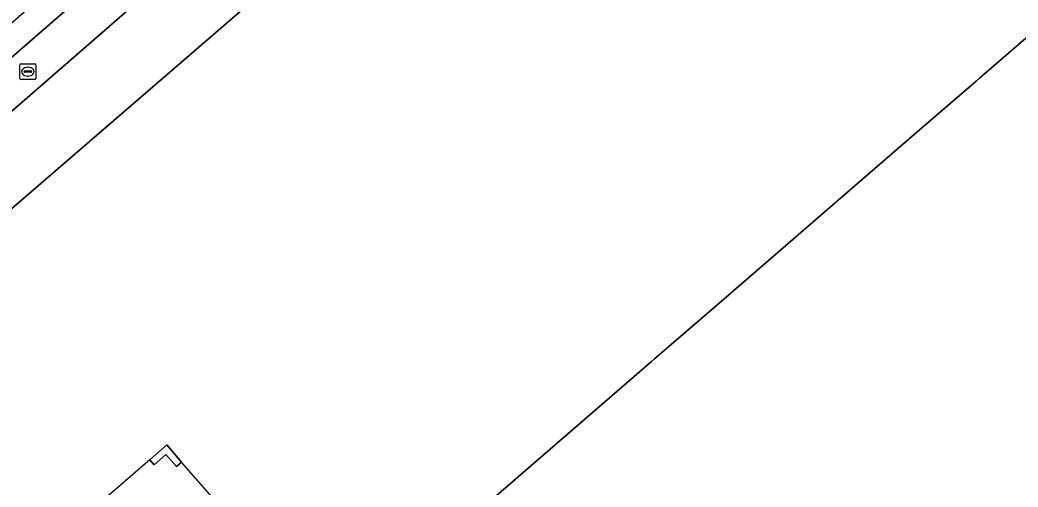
# Model space of a CAD drawing. Extents: x 156141 to 158132, y 385651 to 388333.
# Drawn here: x 156747 to 156810.3, y 387038.6 to 387068.2 of the extents above; entities that cross this region are included whole.
import ezdxf

# ---------------------------------------------------------------- set-up
doc = ezdxf.new("R2010")
doc.units = 0
for name, color, linetype in [('IMGEO_Berm_groen', 7, 'Continuous'), ('IMGEO_Erf', 7, 'Continuous'), ('IMGEO_Fietspad_gesloten', 7, 'Continuous'), ('IMGEO_Hek', 7, 'Continuous'), ('IMGEO_Pand', 7, 'Continuous'), ('IMGEO_Pand_overbouw', 7, 'Continuous'), ('IMGEO_Rioolput', 7, 'Continuous')]:
    doc.layers.add(name, color=color, linetype=linetype)

msp = doc.modelspace()

# ---------------------------------------------------------------- linework, layer by layer
at = {"layer": 'IMGEO_Berm_groen'}
for points in [[(156766.834, 387083.591), (156765.687, 387084.875), (156734.65, 387057.723), (156731.103, 387054.675), (156732.167, 387053.465)], [(156771.738, 387078.098), (156768.547, 387081.671), (156733.782, 387051.452), (156736.673, 387047.84), (156736.875, 387048.012)]]:
    msp.add_lwpolyline(points, close=True, dxfattribs=at)
at = {"layer": 'IMGEO_Erf'}
for points in [[(156946.157, 387239.942), (156941.498, 387235.541), (156930.882, 387225.197), (156918.427, 387213.133), (156914.456, 387209.198), (156916.194, 387207.87), (156910.944, 387202.719), (156897.9, 387190.476), (156851.666, 387147.134), (156835.086, 387132.811), (156827.432, 387126.2), (156782.425, 387087.321), (156771.738, 387078.098), (156736.875, 387048.012), (156736.673, 387047.84), (156732.342, 387044.151), (156710.252, 387025.336)], [(156766.821, 387029.066), (156787.068, 387046.56), (156787.256, 387046.723), (156791.184, 387050.117), (156803.756, 387060.98), (156807.663, 387064.356), (156807.873, 387064.538), (156828.928, 387082.73), (156829.138, 387082.912), (156869.157, 387117.491), (156911.85, 387068.086), (156832.995, 387000)]]:
    msp.add_lwpolyline(points, dxfattribs=at)
msp.add_lwpolyline([(156756.898, 387039.902), (156756.232, 387040.661), (156755.477, 387040.006), (156755.202, 387040.323), (156756.288, 387041.265), (156757.218, 387040.174)], close=True, dxfattribs=at)
at = {"layer": 'IMGEO_Fietspad_gesloten'}
for points in [[(156867.215, 387170.848), (156848.685, 387154.732), (156844.304, 387150.913), (156829.866, 387138.366), (156822.547, 387132.006), (156766.834, 387083.591), (156732.167, 387053.465), (156727.867, 387049.728)], [(156729.446, 387047.683), (156733.782, 387051.452), (156768.547, 387081.671), (156824.084, 387129.946)]]:
    msp.add_lwpolyline(points, dxfattribs=at)
at = {"layer": 'IMGEO_Hek'}
msp.add_lwpolyline([(156736.673, 387047.84), (156736.875, 387048.012), (156771.738, 387078.098)], dxfattribs=at)
at = {"layer": 'IMGEO_Pand'}
msp.add_lwpolyline([(156832.995, 387000), (156911.85, 387068.086), (156869.157, 387117.491), (156829.138, 387082.912), (156828.928, 387082.73), (156807.873, 387064.538), (156807.663, 387064.356), (156803.756, 387060.98), (156791.184, 387050.117), (156787.256, 387046.723), (156787.068, 387046.56), (156766.821, 387029.066)], dxfattribs=at)
msp.add_lwpolyline([(156757.218, 387040.174), (156756.288, 387041.265), (156755.202, 387040.323), (156755.477, 387040.006), (156756.232, 387040.661), (156756.898, 387039.902)], close=True, dxfattribs=at)
at = {"layer": 'IMGEO_Pand_overbouw'}
msp.add_lwpolyline([(156757.218, 387040.174), (156756.898, 387039.902), (156756.232, 387040.661), (156755.477, 387040.006), (156755.202, 387040.323), (156747.645, 387033.775), (156747.92, 387033.458), (156747.165, 387032.802), (156747.808, 387032.018), (156747.49, 387031.744), (156752.915, 387025.461), (156754.379, 387023.765), (156767.667, 387008.374), (156769.031, 387009.549), (156758.461, 387021.807), (156761.816, 387024.7), (156759.178, 387027.76), (156756.892, 387025.857), (156755.459, 387027.579), (156757.696, 387029.559), (156754.179, 387033.577), (156759.165, 387037.943)], close=True, dxfattribs=at)
at = {"layer": 'IMGEO_Rioolput'}
for p, q in [((156746.967, 387064.526), (156746.967, 387065.378)), ((156747.042, 387065.452), (156747.894, 387065.452)), ((156747.226, 387064.946), (156747.226, 387064.958)), ((156747.269, 387064.995), (156747.667, 387064.995)), ((156747.455, 387065.232), (156747.48, 387065.232)), ((156747.71, 387064.958), (156747.71, 387064.946)), ((156747.968, 387065.378), (156747.968, 387064.526)), ((156747.894, 387064.452), (156747.042, 387064.452)), ((156747.664, 387064.909), (156747.266, 387064.909)), ((156747.478, 387064.672), (156747.453, 387064.672))]:
    msp.add_line(p, q, dxfattribs=at)
for points in [[(156746.967, 387064.526), (156746.967, 387065.378)], [(156747.042, 387065.452), (156747.894, 387065.452)], [(156747.968, 387065.378), (156747.968, 387064.526)], [(156747.894, 387064.452), (156747.042, 387064.452)]]:
    msp.add_lwpolyline(points, dxfattribs=at)
for centre, radius, start, end in [((156747.044, 387065.376), 0.0765, 91.55205, 178.44795), ((156747.044, 387065.376), 0.0765, 91.55205, 178.44795), ((156747.266, 387064.955), 0.0403, 85.87752, 175.75265), ((156747.263, 387064.945), 0.0366, 178.93798, 274.71019), ((156747.667, 387064.952), 0.043, 264.86636, 352.45326), ((156747.671, 387064.957), 0.0386, 1.73085, 96.63898), ((156747.892, 387065.376), 0.0765, 1.55205, 88.44795), ((156747.892, 387065.376), 0.0765, 1.55205, 88.44795), ((156747.044, 387064.528), 0.0765, 181.55205, 268.44795), ((156747.044, 387064.528), 0.0765, 181.55205, 268.44795), ((156747.892, 387064.528), 0.0765, 271.55205, 358.44795), ((156747.892, 387064.528), 0.0765, 271.55205, 358.44795)]:
    msp.add_arc(centre, radius, start, end, dxfattribs=at)
for centre, major_axis, ratio, start_param, end_param in [((156747.454, 387064.952), (-0.387, 0.002), 0.722429, 4.712389, 7.853982), ((156747.479, 387064.952), (-0.39, 0.002), 0.717154, 1.570796, 4.712389)]:
    msp.add_ellipse(centre, major_axis=major_axis, ratio=ratio, start_param=start_param, end_param=end_param, dxfattribs=at)

doc.saveas('drawing.dxf')
